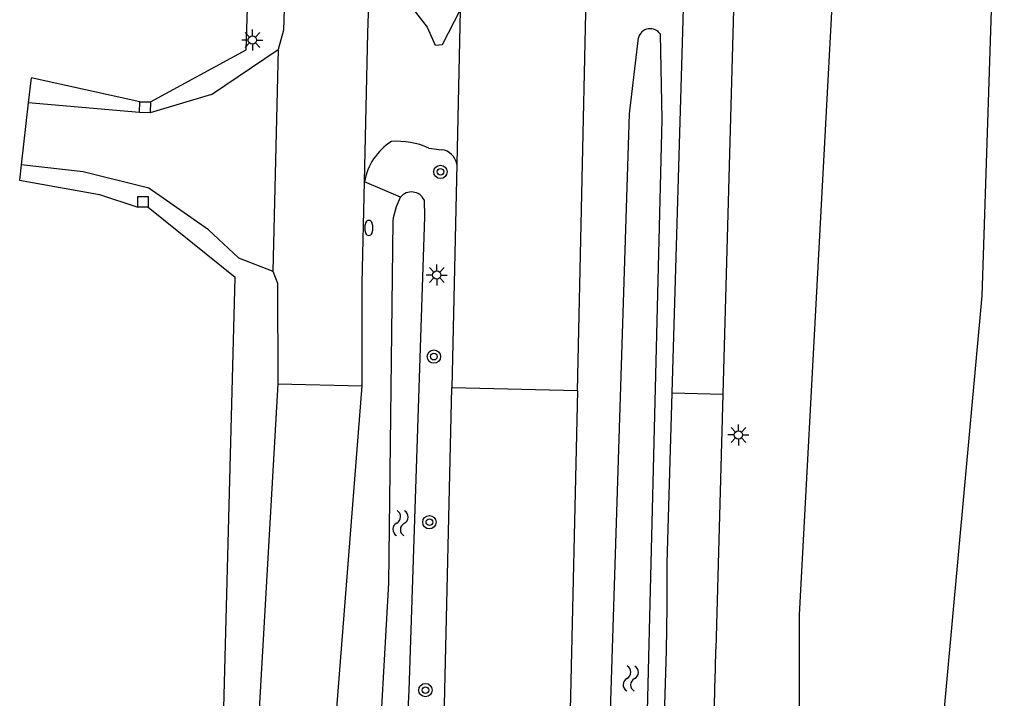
# Model space of a CAD drawing. Extents: x 125000 to 129004, y 397500 to 399008.
# Drawn here: x 127669.4 to 127727.8, y 397783.1 to 397823.8 of the extents above; entities that cross this region are included whole.
import ezdxf

# ---------------------------------------------------------------- set-up
doc = ezdxf.new("R2010")
doc.units = 0
for name, color, linetype in [('gg-afsc-hekwerk', 7, 'Continuous'), ('gg-afsc-muur', 7, 'Continuous'), ('gg-knt-onverhard', 7, 'Continuous'), ('gg-knt-verharding', 7, 'Continuous'), ('gg-knt-verharding nz', 7, 'Continuous'), ('gg-kntw-bovenkant insteek waterloop', 7, 'Continuous'), ('gt-grn-groengrens', 7, 'Continuous'), ('gt-grn-weggrens', 7, 'Continuous'), ('gt-symb-boom', 7, 'Continuous'), ('gt-symb-brandkraan', 7, 'Continuous'), ('gt-symb-lichtmast', 7, 'Continuous'), ('gt-symb-watersymbool', 7, 'Continuous')]:
    doc.layers.add(name, color=color, linetype=linetype)

# ---------------------------------------------------------------- blocks, each defined once
blk = doc.blocks.new('gt0-LMAST')
at = {"layer": 'gt-symb-lichtmast'}
for p, q in [((-0.005, 0.246), (-0.005, 0.621)), ((-0.182, 0.173), (-0.447, 0.438)), ((0.172, 0.173), (0.437, 0.438)), ((-0.255, -0.004), (-0.63, -0.004)), ((-0.182, -0.181), (-0.447, -0.446)), ((-0.005, -0.254), (-0.005, -0.629)), ((0.437, -0.446), (0.172, -0.181)), ((0.245, -0.004), (0.62, -0.004))]:
    blk.add_line(p, q, dxfattribs=at)
blk.add_circle((-0.005, -0.004), 0.25, dxfattribs=at)
blk = doc.blocks.new('gt0-BR')
at = {"layer": 'gt-symb-brandkraan'}
for centre, radius, start, end in [((-0.244, 0), 0.206, 107.56694, 252.43307), ((0.599, -2.664), 3, 106.89205, 107.56694), ((0, -0.691), 0.938, 73.10799, 106.89205), ((-0.599, -2.664), 3, 72.43309, 73.10799), ((0.244, 0), 0.206, 287.56695, 72.43309), ((0.599, 2.664), 3, 252.43307, 253.10797), ((0, 0.691), 0.938, 253.10797, 286.89206), ((-0.599, 2.664), 3, 286.89206, 287.56695)]:
    blk.add_arc(centre, radius, start, end, dxfattribs=at)
blk = doc.blocks.new('gt0-BOOM')
at = {"layer": 'gt-symb-boom'}
for radius in [0.4, 0.2]:
    blk.add_circle((0, 0), radius, dxfattribs=at)
blk = doc.blocks.new('gt0-WA')
at = {"layer": 'gt-symb-watersymbool'}
for centre, start, end in [((-0.323, 0.022), 28.07249, 151.92751), ((0.427, 0.422), 208.07248, 331.92751), ((-0.323, -0.428), 28.07249, 151.92751), ((0.427, -0.028), 208.07248, 331.92751)]:
    blk.add_arc(centre, 0.425, start, end, dxfattribs=at)

msp = doc.modelspace()

# ---------------------------------------------------------------- linework, layer by layer
at = {"layer": 'gg-afsc-hekwerk'}
for p, q in [((127683.012, 397821.952), (127683.136, 397826.182)), ((127677.28, 397818.838), (127683.012, 397821.952)), ((127669.968, 397818.785), (127669.549, 397815.08)), ((127677.143, 397812.537), (127682.361, 397808.344)), ((127680.678, 397745.133), (127682.361, 397808.344))]:
    msp.add_line(p, q, dxfattribs=at)
for points in [[(127692.116, 397657.981), (127693.447, 397666.758), (127698.569, 397687.093), (127704.959, 397707.043), (127716.973, 397741.269), (127724.602, 397780.163), (127727.075, 397807.225), (127727.806, 397829.834)], [(127676.643, 397818.846), (127670.137, 397820.286), (127669.968, 397818.785)], [(127669.549, 397815.08), (127669.446, 397814.164), (127674.233, 397813.295), (127676.523, 397812.536)]]:
    msp.add_lwpolyline(points, dxfattribs=at)
at = {"layer": 'gg-afsc-muur'}
for p, q in [((127676.625, 397818.199), (127676.643, 397818.846)), ((127676.643, 397818.846), (127677.28, 397818.838)), ((127677.28, 397818.838), (127677.262, 397818.191)), ((127677.262, 397818.191), (127676.625, 397818.199)), ((127677.143, 397813.181), (127677.143, 397812.537)), ((127677.143, 397812.537), (127676.523, 397812.536))]:
    msp.add_line(p, q, dxfattribs=at)
msp.add_lwpolyline([(127676.523, 397812.536), (127676.523, 397813.181), (127677.143, 397813.181)], dxfattribs=at)
at = {"layer": 'gg-knt-onverhard'}
msp.add_line((127693.942, 397816.077), (127694.72, 397815.981), dxfattribs=at)
msp.add_lwpolyline([(127691.9, 397825.643), (127692.863, 397824.58), (127693.857, 397823.316), (127694.327, 397822.231), (127694.758, 397822.282), (127695.832, 397824.325)], dxfattribs=at)
for centre, radius, start, end in [((127693.644, 397813.426), 3.608, 122.49192, 169.98577), ((127692.086, 397812.062), 4.423, 65.18622, 94.92649), ((127694.579, 397814.929), 1.062, 10.27035, 82.38806)]:
    msp.add_arc(centre, radius, start, end, dxfattribs=at)
at = {"layer": 'gg-knt-verharding'}
for p, q in [((127708.517, 397801.421), (127709.75, 397843.457)), ((127702.836, 397801.549), (127703.76, 397842.098)), ((127712.432, 397833.515), (127711.542, 397801.353)), ((127695.832, 397824.325), (127695.624, 397815.118)), ((127680.948, 397819.284), (127684.92, 397821.97)), ((127680.948, 397819.284), (127677.262, 397818.191)), ((127676.625, 397818.199), (127669.968, 397818.785)), ((127695.624, 397815.118), (127695.32, 397801.719)), ((127682.556, 397809.498), (127684.6, 397808.71)), ((127684.9, 397801.96), (127689.96, 397801.84)), ((127708.218, 397791.23), (127708.517, 397801.421)), ((127711.542, 397801.353), (127711.12, 397786.073))]:
    msp.add_line(p, q, dxfattribs=at)
for points in [[(127687.326, 397889.541), (127685.24, 397823.13), (127684.92, 397821.97)], [(127690.091, 397814.053), (127690.3, 397822.97), (127690.447, 397827.633)], [(127682.556, 397809.498), (127680.766, 397811.175), (127677.185, 397813.68), (127673.259, 397814.661), (127669.549, 397815.08)], [(127689.96, 397801.84), (127689.95, 397807.99), (127690.091, 397814.053)], [(127684.6, 397808.71), (127684.89, 397807.99), (127684.9, 397801.96)], [(127685.058, 397726.955), (127687.48, 397734.52), (127690.36, 397746.16), (127692.81, 397759.07), (127694.02, 397768.92), (127694.87, 397781.89), (127695.32, 397801.719)], [(127702.836, 397801.549), (127702.38, 397781.56), (127701.5, 397768.22), (127700.24, 397757.91), (127697.71, 397744.55), (127694.72, 397732.46), (127690.78, 397720.16), (127686.31, 397708.39), (127682.27, 397695.93), (127679.58, 397685.84), (127677.34, 397674.33), (127675.69, 397662.07), (127674.729, 397649.859), (127673.59, 397612.3), (127673.028, 397603.509)]]:
    msp.add_lwpolyline(points, dxfattribs=at)
for centre, radius, start, end in [((127476.877, 397790.874), 231.342, 349.72606, 0.0882), ((127497.605, 397789.004), 213.535, 349.1974, 359.21351)]:
    msp.add_arc(centre, radius, start, end, dxfattribs=at)
at = {"layer": 'gg-knt-verharding nz'}
msp.add_line((127684.92, 397821.97), (127684.6, 397808.71), dxfattribs=at)
at = {"layer": 'gg-kntw-bovenkant insteek waterloop'}
msp.add_line((127693.668, 397812.972), (127693.696, 397811.962), dxfattribs=at)
for points in [[(127704.826, 397782.344), (127705.955, 397818.121), (127706.492, 397822.67)], [(127707.03, 397782.365), (127707.919, 397817.801), (127707.808, 397822.891)], [(127691.835, 397811.928), (127692.021, 397812.577), (127692.257, 397813.145)], [(127689.28, 397760.536), (127690.06, 397766.317), (127690.694, 397773.536), (127691.132, 397782.601), (127691.547, 397790.038), (127691.821, 397811.701), (127691.835, 397811.928)], [(127693.696, 397811.962), (127692.745, 397783.61), (127692.224, 397773.557), (127691.671, 397766.363), (127691.046, 397760.386)]]:
    msp.add_lwpolyline(points, dxfattribs=at)
for centre, radius, start, end in [((127707.197, 397822.5), 0.725, 32.65595, 166.40987), ((127692.908, 397812.613), 0.841, 25.3008, 140.71912)]:
    msp.add_arc(centre, radius, start, end, dxfattribs=at)
at = {"layer": 'gt-grn-groengrens'}
for p, q in [((127692.257, 397813.145), (127690.091, 397814.053)), ((127684.9, 397801.96), (127682.986, 397768.099)), ((127687.282, 397767.751), (127689.96, 397801.84))]:
    msp.add_line(p, q, dxfattribs=at)
msp.add_lwpolyline([(127718.475, 397832.062), (127716.114, 397788.138), (127716.114, 397777.508), (127712.808, 397757.192), (127710.21, 397740.419), (127705.723, 397723.883), (127694.859, 397697.425), (127689.9, 397677.345), (127687.302, 397658.21), (127692.116, 397657.981)], dxfattribs=at)
at = {"layer": 'gt-grn-weggrens'}
for p, q in [((127702.836, 397801.549), (127695.32, 397801.719)), ((127708.517, 397801.421), (127711.542, 397801.353))]:
    msp.add_line(p, q, dxfattribs=at)

# ---------------------------------------------------------------- block references
at = {"layer": 'gt-symb-boom'}
for p in [(127694.643, 397814.653), (127694.251, 397803.594), (127693.98, 397793.682), (127693.745, 397783.633)]:
    msp.add_blockref('gt0-BOOM', p, dxfattribs=at)
at = {"layer": 'gt-symb-brandkraan', "rotation": 90}
msp.add_blockref('gt0-BR', (127690.355, 397811.298), dxfattribs=at)
at = {"layer": 'gt-symb-lichtmast'}
for p in [(127683.391, 397822.551), (127694.425, 397808.482), (127712.481, 397798.908)]:
    msp.add_blockref('gt0-LMAST', p, dxfattribs=at)
at = {"layer": 'gt-symb-watersymbool', "rotation": 88.73969615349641}
for p in [(127692.247, 397793.571), (127706.028, 397784.272)]:
    msp.add_blockref('gt0-WA', p, dxfattribs=at)

doc.saveas('drawing.dxf')
